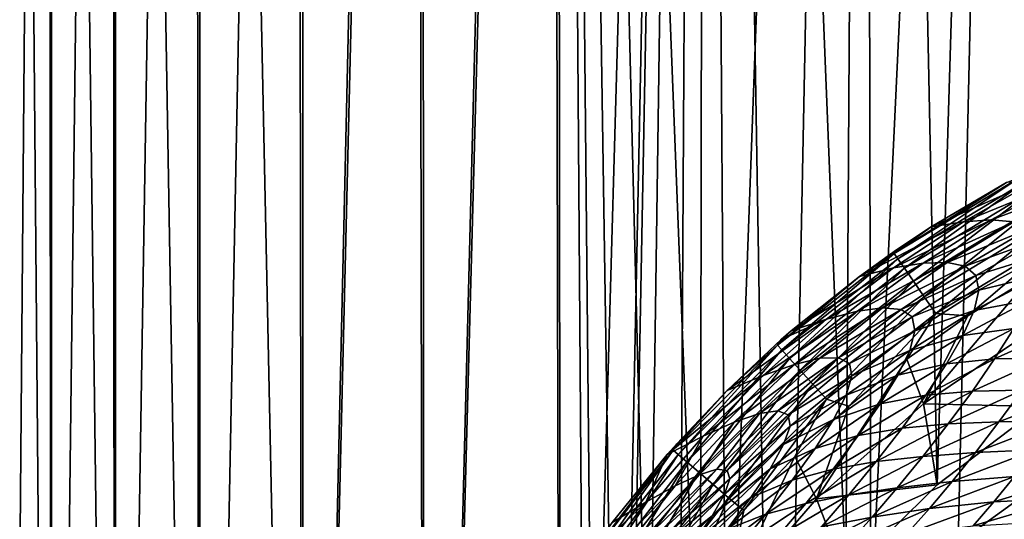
# Model space of a CAD drawing. Header units: metres. Extents: x -106 to 264, y -111 to 81.
# Tile 415 of 549: x 183.39 to 193.8, y 44.39 to 49.67. Entities that reach past the tile are written whole.
import ezdxf

# ---------------------------------------------------------------- set-up
doc = ezdxf.new("R2010")
doc.units = ezdxf.units.M
doc.layers.add('solid_20422013', color=7, linetype='CONTINUOUS')

msp = doc.modelspace()

# ---------------------------------------------------------------- linework, layer by layer
at = {"layer": 'solid_20422013'}
for points in [[(183.24614, 80.599998, -2.878128), (183.693512, 80.599998, -4.802981), (183.259567, 28.6, -2.955278)], [(183.266357, 80.599998, 2.992233), (183.259476, 28.6, 2.95477), (183.719681, 28.6, 4.890322)], [(183.693512, 80.599998, -4.802981), (183.719833, 28.6, -4.890793), (183.259567, 28.6, -2.955278)], [(183.728073, 80.599998, 4.917704), (183.266357, 80.599998, 2.992233), (183.719681, 28.6, 4.890322)], [(183.693512, 80.599998, -4.802981), (184.356003, 80.599998, -6.651483), (183.719833, 28.6, -4.890793)], [(183.728073, 80.599998, 4.917704), (183.719681, 28.6, 4.890322), (184.396591, 28.6, 6.74657)], [(184.356003, 80.599998, -6.651483), (184.396774, 28.6, -6.74699), (183.719833, 28.6, -4.890793)], [(184.403824, 80.599998, 6.762979), (183.728073, 80.599998, 4.917704), (184.396591, 28.6, 6.74657)], [(184.356003, 80.599998, -6.651483), (185.235855, 80.599998, -8.424852), (184.396774, 28.6, -6.74699)], [(184.403824, 80.599998, 6.762979), (184.396591, 28.6, 6.74657), (185.292847, 28.6, 8.523974)], [(185.235855, 80.599998, -8.424852), (185.293045, 28.6, -8.524329), (184.396774, 28.6, -6.74699)], [(185.296204, 80.599998, 8.528988), (184.403824, 80.599998, 6.762979), (185.292847, 28.6, 8.523974)], [(185.235855, 80.599998, -8.424852), (186.306625, 80.599998, -10.073905), (185.293045, 28.6, -8.524329)], [(185.296204, 80.599998, 8.528988), (185.292847, 28.6, 8.523974), (186.382919, 28.6, 10.176676)], [(186.306625, 80.599998, -10.073905), (186.383133, 28.6, -10.176958), (185.293045, 28.6, -8.524329)], [(186.374359, 80.599998, 10.165876), (185.296204, 80.599998, 8.528988), (186.382919, 28.6, 10.176676)], [(186.306625, 80.599998, -10.073905), (187.568237, 80.599998, -11.595023), (186.383133, 28.6, -10.176958)], [(187.637299, 80.599998, 11.668878), (186.374359, 80.599998, 10.165876), (186.382919, 28.6, 10.176676)], [(187.637299, 80.599998, 11.668878), (186.382919, 28.6, 10.176676), (187.667664, 28.6, 11.699088)], [(187.568237, 80.599998, -11.595023), (187.667862, 28.6, -11.699291), (186.383133, 28.6, -10.176958)], [(187.568237, 80.599998, -11.595023), (188.995987, 80.599998, -12.957083), (187.667862, 28.6, -11.699291)], [(189.061157, 80.599998, 13.012347), (187.637299, 80.599998, 11.668878), (187.667664, 28.6, 11.699088)], [(189.061157, 80.599998, 13.012347), (187.667664, 28.6, 11.699088), (189.11499, 28.6, 13.058065)], [(188.995987, 80.599998, -12.957083), (189.115143, 28.6, -13.058193), (187.667862, 28.6, -11.699291)], [(188.995987, 80.599998, -12.957083), (190.593018, 80.599998, -14.15769), (189.115143, 28.6, -13.058193)], [(189.061157, 80.599998, 13.012347), (189.380585, 36.841465, 13.275089), (189.471237, 37.997131, 13.347105)], [(189.061157, 80.599998, 13.012347), (189.11499, 28.6, 13.058065), (189.380585, 36.841465, 13.275089)], [(189.061157, 80.599998, 13.012347), (189.471237, 37.997131, 13.347105), (189.695663, 39.163502, 13.521124)], [(189.061157, 80.599998, 13.012347), (189.695663, 39.163502, 13.521124), (190.064301, 40.36076, 13.794268)], [(189.061157, 80.599998, 13.012347), (190.064301, 40.36076, 13.794268), (190.582352, 41.545742, 14.153016)], [(190.648392, 80.599998, 14.194724), (189.061157, 80.599998, 13.012347), (190.582352, 41.545742, 14.153016)], [(190.593018, 80.599998, -14.15769), (189.700378, 36.801403, -13.524714), (189.115143, 28.6, -13.058193)], [(190.593018, 80.599998, -14.15769), (189.785522, 37.863556, -13.589125), (189.700378, 36.801403, -13.524714)], [(190.593018, 80.599998, -14.15769), (190.00148, 38.93964, -13.748801), (189.785522, 37.863556, -13.589125)], [(190.593018, 80.599998, -14.15769), (190.35791, 40.049076, -14.001075), (190.00148, 38.93964, -13.748801)], [(190.593018, 80.599998, -14.15769), (190.862579, 41.151493, -14.335533), (190.35791, 40.049076, -14.001075)], [(190.648392, 80.599998, 14.194724), (190.582352, 41.545742, 14.153016), (191.273834, 42.698761, 14.589522)], [(190.593018, 80.599998, -14.15769), (192.31282, 80.599998, -15.162481), (190.862579, 41.151493, -14.335533)], [(190.648392, 80.599998, 14.194724), (191.273834, 42.698761, 14.589522), (192.124634, 43.796078, 15.065805)], [(192.355667, 80.599998, 15.184137), (190.648392, 80.599998, 14.194724), (192.124634, 43.796078, 15.065805)], [(192.31282, 80.599998, -15.162481), (191.547913, 42.233349, -14.749988), (190.862579, 41.151493, -14.335533)], [(192.31282, 80.599998, -15.162481), (192.388519, 43.263885, -15.200836), (191.547913, 42.233349, -14.749988)], [(192.355667, 80.599998, 15.184137), (192.124634, 43.796078, 15.065805), (193.091354, 44.752403, 15.532889)], [(192.31282, 80.599998, -15.162481), (194.147705, 80.599998, -15.958956), (192.388519, 43.263885, -15.200836)], [(194.175278, 80.599998, 15.969536), (192.355667, 80.599998, 15.184137), (193.091354, 44.752403, 15.532889)], [(194.147705, 80.599998, -15.958956), (193.311768, 44.138996, -15.629064), (192.388519, 43.263885, -15.200836)], [(194.175278, 80.599998, 15.969536), (193.091354, 44.752403, 15.532889), (194.182388, 45.581818, 15.973581)], [(194.147705, 80.599998, -15.958956), (194.332169, 44.87923, -16.027344), (193.311768, 44.138996, -15.629064)], [(192.634644, 47.200089, 30.809227), (193.822372, 47.950851, 31.015816), (193.973877, 48.011063, 30.809227)], [(192.634644, 47.200089, 30.809227), (193.973877, 48.011063, 30.809227), (192.673645, 47.144207, 30.59314)], [(193.973877, 48.011063, 30.809227), (194.005814, 47.950863, 30.59314), (192.673645, 47.144207, 30.59314)], [(192.634644, 47.200089, 30.809227), (193.02626, 47.48204, 31.016773), (193.822372, 47.950851, 31.015816)], [(192.673645, 47.144207, 30.59314), (194.005814, 47.950863, 30.59314), (192.742844, 47.045094, 30.390276)], [(194.005814, 47.950863, 30.59314), (194.062469, 47.844086, 30.390276), (192.742844, 47.045094, 30.390276)], [(193.02626, 47.48204, 31.016773), (194.135971, 47.972641, 38.790787), (193.822372, 47.950851, 31.015816)], [(193.368073, 47.537762, 38.803215), (194.135971, 47.972641, 38.790787), (193.02626, 47.48204, 31.016773)], [(193.368073, 47.537762, 38.803215), (194.40538, 47.960747, 46.216671), (194.135971, 47.972641, 38.790787)], [(193.368073, 47.537762, 38.803215), (193.662415, 47.556824, 46.243019), (194.40538, 47.960747, 46.216671)], [(193.662415, 47.556824, 46.243019), (194.624359, 47.912998, 53.298031), (194.40538, 47.960747, 46.216671)], [(193.662415, 47.556824, 46.243019), (193.902008, 47.536098, 53.341511), (194.624359, 47.912998, 53.298031)], [(192.742844, 47.045094, 30.390276), (194.062469, 47.844086, 30.390276), (192.838852, 46.907585, 30.219296)], [(194.062469, 47.844086, 30.390276), (194.141083, 47.695938, 30.219296), (192.838852, 46.907585, 30.219296)], [(192.838852, 46.907585, 30.219296), (194.141083, 47.695938, 30.219296), (192.953644, 46.743233, 30.094542)], [(194.141083, 47.695938, 30.219296), (194.235077, 47.518871, 30.094542), (192.953644, 46.743233, 30.094542)], [(192.267059, 46.959087, 31.017963), (193.368073, 47.537762, 38.803215), (193.02626, 47.48204, 31.016773)], [(192.267059, 46.959087, 31.017963), (192.628601, 47.048492, 38.816765), (193.368073, 47.537762, 38.803215)], [(192.628601, 47.048492, 38.816765), (193.662415, 47.556824, 46.243019), (193.368073, 47.537762, 38.803215)], [(192.628601, 47.048492, 38.816765), (192.942047, 47.09972, 46.271835), (193.662415, 47.556824, 46.243019)], [(192.942047, 47.09972, 46.271835), (193.902008, 47.536098, 53.341511), (193.662415, 47.556824, 46.243019)], [(192.942047, 47.09972, 46.271835), (193.197418, 47.107204, 53.389099), (193.902008, 47.536098, 53.341511)], [(192.953644, 46.743233, 30.094542), (194.235077, 47.518871, 30.094542), (193.076553, 46.567219, 30.022247)], [(194.235077, 47.518871, 30.094542), (194.335709, 47.329239, 30.022247), (193.076553, 46.567219, 30.022247)], [(193.197418, 47.107204, 53.389099), (194.079102, 47.471382, 60.116188), (193.902008, 47.536098, 53.341511)], [(192.267059, 46.959087, 31.017963), (193.02626, 47.48204, 31.016773), (192.661057, 47.240391, 31.017326)], [(192.634644, 47.200089, 30.809227), (192.661057, 47.240391, 31.017326), (193.02626, 47.48204, 31.016773)], [(193.197418, 47.107204, 53.389099), (193.386078, 47.065762, 60.184555), (194.079102, 47.471382, 60.116188)], [(193.386078, 47.065762, 60.184555), (194.18605, 47.357433, 66.602814), (194.079102, 47.471382, 60.116188)], [(193.076553, 46.567219, 30.022247), (194.335709, 47.329239, 30.022247), (193.413834, 46.540329, 30)], [(193.386078, 47.065762, 60.184555), (193.499512, 46.969288, 66.688805), (194.18605, 47.357433, 66.602814)], [(194.335709, 47.329239, 30.022247), (194.077789, 46.948978, 30), (193.413834, 46.540329, 30)], [(193.499512, 46.969288, 66.688805), (194.21582, 47.189354, 72.837082), (194.18605, 47.357433, 66.602814)], [(191.402847, 46.232708, 30.809227), (192.267059, 46.959087, 31.017963), (192.634644, 47.200089, 30.809227)], [(191.402847, 46.232708, 30.809227), (192.634644, 47.200089, 30.809227), (191.44841, 46.182034, 30.59314)], [(192.634644, 47.200089, 30.809227), (192.673645, 47.144207, 30.59314), (191.44841, 46.182034, 30.59314)], [(192.634644, 47.200089, 30.809227), (192.267059, 46.959087, 31.017963), (192.661057, 47.240391, 31.017326)], [(193.499512, 46.969288, 66.688805), (193.529968, 46.812172, 72.93222), (194.21582, 47.189354, 72.837082)], [(193.529968, 46.812172, 72.93222), (194.171051, 46.969578, 78.828819), (194.21582, 47.189354, 72.837082)], [(191.44841, 46.182034, 30.59314), (192.673645, 47.144207, 30.59314), (191.529251, 46.092171, 30.390276)], [(192.673645, 47.144207, 30.59314), (192.742844, 47.045094, 30.390276), (191.529251, 46.092171, 30.390276)], [(191.921021, 46.506283, 38.834789), (192.942047, 47.09972, 46.271835), (192.628601, 47.048492, 38.816765)], [(191.921021, 46.506283, 38.834789), (192.247086, 46.590031, 46.30949), (192.942047, 47.09972, 46.271835)], [(192.247086, 46.590031, 46.30949), (193.197418, 47.107204, 53.389099), (192.942047, 47.09972, 46.271835)], [(192.247086, 46.590031, 46.30949), (192.512711, 46.626163, 53.44989), (193.197418, 47.107204, 53.389099)], [(192.512711, 46.626163, 53.44989), (193.386078, 47.065762, 60.184555), (193.197418, 47.107204, 53.389099)], [(191.529251, 46.092171, 30.390276), (192.742844, 47.045094, 30.390276), (191.641418, 45.967491, 30.219296)], [(191.545349, 46.38163, 31.019068), (192.628601, 47.048492, 38.816765), (192.267059, 46.959087, 31.017963)], [(191.921021, 46.506283, 38.834789), (192.628601, 47.048492, 38.816765), (191.545349, 46.38163, 31.019068)], [(192.742844, 47.045094, 30.390276), (192.838852, 46.907585, 30.219296), (191.641418, 45.967491, 30.219296)], [(192.512711, 46.626163, 53.44989), (192.708481, 46.608498, 60.270267), (193.386078, 47.065762, 60.184555)], [(192.708481, 46.608498, 60.270267), (193.499512, 46.969288, 66.688805), (193.386078, 47.065762, 60.184555)], [(192.708481, 46.608498, 60.270267), (192.825134, 46.530094, 66.795616), (193.499512, 46.969288, 66.688805)], [(192.825134, 46.530094, 66.795616), (193.529968, 46.812172, 72.93222), (193.499512, 46.969288, 66.688805)], [(193.480515, 46.597294, 78.924004), (194.062485, 46.706589, 84.566429), (194.171051, 46.969578, 78.828819)], [(193.529968, 46.812172, 72.93222), (193.480515, 46.597294, 78.924004), (194.171051, 46.969578, 78.828819)], [(191.402847, 46.232708, 30.809227), (191.545349, 46.38163, 31.019068), (192.267059, 46.959087, 31.017963)], [(191.641418, 45.967491, 30.219296), (192.838852, 46.907585, 30.219296), (191.775513, 45.818481, 30.094542)], [(192.838852, 46.907585, 30.219296), (192.953644, 46.743233, 30.094542), (191.775513, 45.818481, 30.094542)], [(192.946503, 45.610561, 30), (193.413834, 46.540329, 30), (194.077789, 46.948978, 30)], [(194.204056, 46.462627, 30), (192.946503, 45.610561, 30), (194.077789, 46.948978, 30)], [(192.825134, 46.530094, 66.795616), (192.854263, 46.384632, 73.050629), (193.529968, 46.812172, 72.93222)], [(192.854263, 46.384632, 73.050629), (193.480515, 46.597294, 78.924004), (193.529968, 46.812172, 72.93222)], [(191.775513, 45.818481, 30.094542), (192.953644, 46.743233, 30.094542), (191.919098, 45.65889, 30.022247)], [(192.953644, 46.743233, 30.094542), (193.076553, 46.567219, 30.022247), (191.919098, 45.65889, 30.022247)], [(193.362808, 46.334297, 84.656525), (193.901093, 46.409065, 90.037651), (194.062485, 46.706589, 84.566429)], [(193.480515, 46.597294, 78.924004), (193.362808, 46.334297, 84.656525), (194.062485, 46.706589, 84.566429)], [(191.248535, 45.912502, 38.853977), (192.247086, 46.590031, 46.30949), (191.921021, 46.506283, 38.834789)], [(191.248535, 45.912502, 38.853977), (191.579788, 46.028286, 46.350121), (192.247086, 46.590031, 46.30949)], [(191.579788, 46.028286, 46.350121), (192.512711, 46.626163, 53.44989), (192.247086, 46.590031, 46.30949)], [(191.579788, 46.028286, 46.350121), (191.84938, 46.092842, 53.515652), (192.512711, 46.626163, 53.44989)], [(191.84938, 46.092842, 53.515652), (192.708481, 46.608498, 60.270267), (192.512711, 46.626163, 53.44989)], [(191.84938, 46.092842, 53.515652), (192.047241, 46.099022, 60.362896), (192.708481, 46.608498, 60.270267)], [(191.919098, 45.65889, 30.022247), (193.076553, 46.567219, 30.022247), (192.157486, 45.587963, 30)], [(192.047241, 46.099022, 60.362896), (192.825134, 46.530094, 66.795616), (192.708481, 46.608498, 60.270267)], [(193.076553, 46.567219, 30.022247), (192.770737, 46.084827, 30), (192.157486, 45.587963, 30)], [(193.076553, 46.567219, 30.022247), (193.413834, 46.540329, 30), (192.770737, 46.084827, 30)], [(192.799377, 46.175541, 79.044037), (193.362808, 46.334297, 84.656525), (193.480515, 46.597294, 78.924004)], [(192.854263, 46.384632, 73.050629), (192.799377, 46.175541, 79.044037), (193.480515, 46.597294, 78.924004)], [(190.867462, 45.753525, 31.019735), (191.921021, 46.506283, 38.834789), (191.441147, 46.290886, 31.019205)], [(190.867462, 45.753525, 31.019735), (191.248535, 45.912502, 38.853977), (191.921021, 46.506283, 38.834789)], [(191.441147, 46.290886, 31.019205), (191.921021, 46.506283, 38.834789), (191.545349, 46.38163, 31.019068)], [(192.047241, 46.099022, 60.362896), (192.163437, 46.039078, 66.910759), (192.825134, 46.530094, 66.795616)], [(192.163437, 46.039078, 66.910759), (192.854263, 46.384632, 73.050629), (192.825134, 46.530094, 66.795616)], [(192.946503, 45.610561, 30), (192.770737, 46.084827, 30), (193.413834, 46.540329, 30)], [(194.182388, 45.581818, 15.973581), (192.946503, 45.610561, 30), (194.204056, 46.462627, 30)], [(191.402847, 46.232708, 30.809227), (191.441147, 46.290886, 31.019205), (191.545349, 46.38163, 31.019068)], [(192.163437, 46.039078, 66.910759), (192.189056, 45.906055, 73.177887), (192.854263, 46.384632, 73.050629)], [(192.189056, 45.906055, 73.177887), (192.799377, 46.175541, 79.044037), (192.854263, 46.384632, 73.050629)], [(193.188751, 46.033001, 90.121712), (193.697861, 46.085686, 95.230255), (193.901093, 46.409065, 90.037651)], [(193.362808, 46.334297, 84.656525), (193.188751, 46.033001, 90.121712), (193.901093, 46.409065, 90.037651)], [(193.697861, 46.085686, 95.230255), (194.224808, 46.092289, 100.056076), (194.439606, 46.423542, 95.155266)], [(193.901093, 46.409065, 90.037651), (193.697861, 46.085686, 95.230255), (194.439606, 46.423542, 95.155266)], [(191.402847, 46.232708, 30.809227), (190.867462, 45.753525, 31.019735), (191.441147, 46.290886, 31.019205)], [(192.672897, 45.913586, 84.772606), (193.188751, 46.033001, 90.121712), (193.362808, 46.334297, 84.656525)], [(192.799377, 46.175541, 79.044037), (192.672897, 45.913586, 84.772606), (193.362808, 46.334297, 84.656525)], [(190.298462, 45.120766, 30.809227), (190.867462, 45.753525, 31.019735), (191.402847, 46.232708, 30.809227)], [(190.298462, 45.120766, 30.809227), (191.402847, 46.232708, 30.809227), (190.349976, 45.076149, 30.59314)], [(191.402847, 46.232708, 30.809227), (191.44841, 46.182034, 30.59314), (190.349976, 45.076149, 30.59314)], [(190.349976, 45.076149, 30.59314), (191.44841, 46.182034, 30.59314), (190.441376, 44.997032, 30.390276)], [(191.44841, 46.182034, 30.59314), (191.529251, 46.092171, 30.390276), (190.441376, 44.997032, 30.390276)], [(192.128006, 45.703968, 79.172905), (192.672897, 45.913586, 84.772606), (192.799377, 46.175541, 79.044037)], [(192.189056, 45.906055, 73.177887), (192.128006, 45.703968, 79.172905), (192.799377, 46.175541, 79.044037)], [(190.441376, 44.997032, 30.390276), (191.529251, 46.092171, 30.390276), (190.568176, 44.88726, 30.219296)], [(191.529251, 46.092171, 30.390276), (191.641418, 45.967491, 30.219296), (190.568176, 44.88726, 30.219296)], [(190.943024, 45.41539, 46.409813), (191.84938, 46.092842, 53.515652), (191.579788, 46.028286, 46.350121)], [(190.943024, 45.41539, 46.409813), (191.209778, 45.507313, 53.609306), (191.84938, 46.092842, 53.515652)], [(191.209778, 45.507313, 53.609306), (192.047241, 46.099022, 60.362896), (191.84938, 46.092842, 53.515652)], [(191.209778, 45.507313, 53.609306), (191.404037, 45.536606, 60.491478), (192.047241, 46.099022, 60.362896)], [(191.404037, 45.536606, 60.491478), (192.163437, 46.039078, 66.910759), (192.047241, 46.099022, 60.362896)], [(191.404037, 45.536606, 60.491478), (191.515381, 45.494762, 67.068771), (192.163437, 46.039078, 66.910759)], [(191.515381, 45.494762, 67.068771), (192.189056, 45.906055, 73.177887), (192.163437, 46.039078, 66.910759)], [(191.812943, 44.60598, 30), (192.157486, 45.587963, 30), (192.770737, 46.084827, 30)], [(192.946503, 45.610561, 30), (191.812943, 44.60598, 30), (192.770737, 46.084827, 30)], [(192.487503, 45.609699, 90.232811), (192.970291, 45.703236, 95.311485), (193.188751, 46.033001, 90.121712)], [(192.672897, 45.913586, 84.772606), (192.487503, 45.609699, 90.232811), (193.188751, 46.033001, 90.121712)], [(192.970291, 45.703236, 95.311485), (193.463287, 45.745544, 100.133621), (193.697861, 46.085686, 95.230255)], [(193.188751, 46.033001, 90.121712), (192.970291, 45.703236, 95.311485), (193.697861, 46.085686, 95.230255)], [(193.463287, 45.745544, 100.133621), (193.989822, 45.754601, 104.653946), (194.224808, 46.092289, 100.056076)], [(193.697861, 46.085686, 95.230255), (193.463287, 45.745544, 100.133621), (194.224808, 46.092289, 100.056076)], [(190.568176, 44.88726, 30.219296), (191.641418, 45.967491, 30.219296), (190.719772, 44.756084, 30.094542)], [(190.614502, 45.268921, 38.88287), (191.579788, 46.028286, 46.350121), (191.248535, 45.912502, 38.853977)], [(190.614502, 45.268921, 38.88287), (190.943024, 45.41539, 46.409813), (191.579788, 46.028286, 46.350121)], [(191.641418, 45.967491, 30.219296), (191.775513, 45.818481, 30.094542), (190.719772, 44.756084, 30.094542)], [(190.234421, 45.074963, 31.020134), (191.248535, 45.912502, 38.853977), (190.867462, 45.753525, 31.019735)], [(190.234421, 45.074963, 31.020134), (190.614502, 45.268921, 38.88287), (191.248535, 45.912502, 38.853977)], [(191.515381, 45.494762, 67.068771), (191.5345, 45.374275, 73.353508), (192.189056, 45.906055, 73.177887)], [(191.5345, 45.374275, 73.353508), (192.128006, 45.703968, 79.172905), (192.189056, 45.906055, 73.177887)], [(191.993271, 45.444614, 84.897362), (192.487503, 45.609699, 90.232811), (192.672897, 45.913586, 84.772606)], [(192.128006, 45.703968, 79.172905), (191.993271, 45.444614, 84.897362), (192.672897, 45.913586, 84.772606)], [(190.234421, 45.074963, 31.020134), (190.867462, 45.753525, 31.019735), (190.334869, 45.189457, 31.020073)], [(190.298462, 45.120766, 30.809227), (190.334869, 45.189457, 31.020073), (190.867462, 45.753525, 31.019735)], [(190.719772, 44.756084, 30.094542), (191.775513, 45.818481, 30.094542), (190.882095, 44.615585, 30.022247)], [(191.775513, 45.818481, 30.094542), (191.919098, 45.65889, 30.022247), (190.882095, 44.615585, 30.022247)], [(192.718704, 45.355209, 100.21814), (193.207108, 45.398502, 104.740067), (193.463287, 45.745544, 100.133621)], [(192.970291, 45.703236, 95.311485), (192.718704, 45.355209, 100.21814), (193.463287, 45.745544, 100.133621)], [(193.207108, 45.398502, 104.740067), (193.743469, 45.419415, 108.941238), (193.989822, 45.754601, 104.653946)], [(193.463287, 45.745544, 100.133621), (193.207108, 45.398502, 104.740067), (193.989822, 45.754601, 104.653946)], [(193.989822, 45.754601, 104.653946), (193.743469, 45.419415, 108.941238), (194.570343, 45.739891, 108.863762)], [(193.743469, 45.419415, 108.941238), (194.345901, 45.423775, 112.814301), (194.570343, 45.739891, 108.863762)], [(190.882095, 44.615585, 30.022247), (191.919098, 45.65889, 30.022247), (191.046371, 44.48296, 30)], [(191.919098, 45.65889, 30.022247), (191.583115, 45.055222, 30), (191.046371, 44.48296, 30)], [(191.46579, 45.179863, 79.354622), (191.993271, 45.444614, 84.897362), (192.128006, 45.703968, 79.172905)], [(191.5345, 45.374275, 73.353508), (191.46579, 45.179863, 79.354622), (192.128006, 45.703968, 79.172905)], [(191.919098, 45.65889, 30.022247), (192.157486, 45.587963, 30), (191.583115, 45.055222, 30)], [(192.255829, 45.274826, 95.421112), (192.718704, 45.355209, 100.21814), (192.970291, 45.703236, 95.311485)], [(192.487503, 45.609699, 90.232811), (192.255829, 45.274826, 95.421112), (192.970291, 45.703236, 95.311485)], [(190.758438, 44.91819, 59.710949), (191.404037, 45.536606, 60.491478), (191.209778, 45.507313, 53.609306)], [(190.758438, 44.91819, 59.710949), (190.869995, 44.90649, 66.141014), (191.404037, 45.536606, 60.491478)], [(190.869995, 44.90649, 66.141014), (191.515381, 45.494762, 67.068771), (191.404037, 45.536606, 60.491478)], [(191.812943, 44.60598, 30), (191.583115, 45.055222, 30), (192.157486, 45.587963, 30)], [(191.798004, 45.139961, 90.352661), (192.255829, 45.274826, 95.421112), (192.487503, 45.609699, 90.232811)], [(191.993271, 45.444614, 84.897362), (191.798004, 45.139961, 90.352661), (192.487503, 45.609699, 90.232811)], [(193.091354, 44.752403, 15.532889), (191.812943, 44.60598, 30), (192.946503, 45.610561, 30)], [(194.182388, 45.581818, 15.973581), (193.091354, 44.752403, 15.532889), (192.946503, 45.610561, 30)], [(190.317841, 44.742321, 45.972588), (190.943024, 45.41539, 46.409813), (190.614502, 45.268921, 38.88287)], [(190.317841, 44.742321, 45.972588), (190.571121, 44.86071, 52.989822), (190.943024, 45.41539, 46.409813)], [(190.571121, 44.86071, 52.989822), (191.209778, 45.507313, 53.609306), (190.943024, 45.41539, 46.409813)], [(190.571121, 44.86071, 52.989822), (190.758438, 44.91819, 59.710949), (191.209778, 45.507313, 53.609306)], [(190.869995, 44.90649, 66.141014), (190.8965, 44.81776, 72.284996), (191.515381, 45.494762, 67.068771)], [(190.8965, 44.81776, 72.284996), (191.5345, 45.374275, 73.353508), (191.515381, 45.494762, 67.068771)], [(191.32254, 44.924286, 85.078865), (191.798004, 45.139961, 90.352661), (191.993271, 45.444614, 84.897362)], [(191.46579, 45.179863, 79.354622), (191.32254, 44.924286, 85.078865), (191.993271, 45.444614, 84.897362)], [(192.93898, 45.054504, 109.042236), (193.494537, 45.095684, 112.910301), (193.743469, 45.419415, 108.941238)], [(193.207108, 45.398502, 104.740067), (192.93898, 45.054504, 109.042236), (193.743469, 45.419415, 108.941238)], [(193.494537, 45.095684, 112.910301), (194.125137, 45.124355, 116.438263), (194.345901, 45.423775, 112.814301)], [(193.743469, 45.419415, 108.941238), (193.494537, 45.095684, 112.910301), (194.345901, 45.423775, 112.814301)], [(190.839249, 44.654083, 78.150925), (191.46579, 45.179863, 79.354622), (191.5345, 45.374275, 73.353508)], [(190.8965, 44.81776, 72.284996), (190.839249, 44.654083, 78.150925), (191.5345, 45.374275, 73.353508)], [(191.989777, 44.920246, 100.332794), (192.444366, 44.999779, 104.83461), (192.718704, 45.355209, 100.21814)], [(192.255829, 45.274826, 95.421112), (191.989777, 44.920246, 100.332794), (192.718704, 45.355209, 100.21814)], [(192.444366, 44.999779, 104.83461), (192.93898, 45.054504, 109.042236), (193.207108, 45.398502, 104.740067)], [(192.718704, 45.355209, 100.21814), (192.444366, 44.999779, 104.83461), (193.207108, 45.398502, 104.740067)], [(190.008682, 44.57103, 38.652149), (190.614502, 45.268921, 38.88287), (190.234421, 45.074963, 31.020134)], [(190.008682, 44.57103, 38.652149), (190.317841, 44.742321, 45.972588), (190.614502, 45.268921, 38.88287)], [(191.555389, 44.801979, 95.540131), (191.989777, 44.920246, 100.332794), (192.255829, 45.274826, 95.421112)], [(191.798004, 45.139961, 90.352661), (191.555389, 44.801979, 95.540131), (192.255829, 45.274826, 95.421112)], [(189.33931, 43.884235, 30.809227), (190.234421, 45.074963, 31.020134), (190.298462, 45.120766, 30.809227)], [(189.33931, 43.884235, 30.809227), (190.298462, 45.120766, 30.809227), (189.395828, 43.846153, 30.59314)], [(190.298462, 45.120766, 30.809227), (190.349976, 45.076149, 30.59314), (189.395828, 43.846153, 30.59314)], [(190.298462, 45.120766, 30.809227), (190.234421, 45.074963, 31.020134), (190.334869, 45.189457, 31.020073)], [(190.709915, 44.427357, 83.749825), (191.32254, 44.924286, 85.078865), (191.46579, 45.179863, 79.354622)], [(190.839249, 44.654083, 78.150925), (190.709915, 44.427357, 83.749825), (191.46579, 45.179863, 79.354622)], [(191.118225, 44.620445, 90.532928), (191.555389, 44.801979, 95.540131), (191.798004, 45.139961, 90.352661)], [(191.32254, 44.924286, 85.078865), (191.118225, 44.620445, 90.532928), (191.798004, 45.139961, 90.352661)], [(192.668503, 44.723495, 113.032768), (193.250168, 44.790844, 116.55899), (193.494537, 45.095684, 112.910301)], [(192.93898, 45.054504, 109.042236), (192.668503, 44.723495, 113.032768), (193.494537, 45.095684, 112.910301)], [(193.250168, 44.790844, 116.55899), (193.90773, 44.841793, 119.762596), (194.125137, 45.124355, 116.438263)], [(193.494537, 45.095684, 112.910301), (193.250168, 44.790844, 116.55899), (194.125137, 45.124355, 116.438263)], [(189.33931, 43.884235, 30.809227), (189.653534, 44.354244, 31.020294), (190.234421, 45.074963, 31.020134)], [(189.395828, 43.846153, 30.59314), (190.349976, 45.076149, 30.59314), (189.496094, 43.778637, 30.390276)], [(190.349976, 45.076149, 30.59314), (190.441376, 44.997032, 30.390276), (189.496094, 43.778637, 30.390276)], [(189.496094, 43.778637, 30.390276), (190.441376, 44.997032, 30.390276), (189.635208, 43.684967, 30.219296)], [(190.441376, 44.997032, 30.390276), (190.568176, 44.88726, 30.219296), (189.635208, 43.684967, 30.219296)], [(190.008682, 44.57103, 38.652149), (190.234421, 45.074963, 31.020134), (189.653534, 44.354244, 31.020294)], [(190.829361, 43.467747, 30), (191.046371, 44.48296, 30), (191.583115, 45.055222, 30)], [(191.812943, 44.60598, 30), (190.829361, 43.467747, 30), (191.583115, 45.055222, 30)], [(191.700073, 44.557777, 104.961426), (192.157532, 44.647869, 109.153885), (192.444366, 44.999779, 104.83461)], [(191.989777, 44.920246, 100.332794), (191.700073, 44.557777, 104.961426), (192.444366, 44.999779, 104.83461)], [(192.157532, 44.647869, 109.153885), (192.668503, 44.723495, 113.032768), (192.93898, 45.054504, 109.042236)], [(192.444366, 44.999779, 104.83461), (192.157532, 44.647869, 109.153885), (192.93898, 45.054504, 109.042236)], [(189.635208, 43.684967, 30.219296), (190.568176, 44.88726, 30.219296), (189.801529, 43.573044, 30.094542)], [(190.568176, 44.88726, 30.219296), (190.719772, 44.756084, 30.094542), (189.801529, 43.573044, 30.094542)], [(189.982788, 44.169754, 53.128002), (190.758438, 44.91819, 59.710949), (190.571121, 44.86071, 52.989822)], [(189.982788, 44.169754, 53.128002), (190.154648, 44.246429, 59.897186), (190.758438, 44.91819, 59.710949)], [(190.154648, 44.246429, 59.897186), (190.869995, 44.90649, 66.141014), (190.758438, 44.91819, 59.710949)], [(190.154648, 44.246429, 59.897186), (190.252319, 44.250778, 66.368759), (190.869995, 44.90649, 66.141014)], [(190.252319, 44.250778, 66.368759), (190.8965, 44.81776, 72.284996), (190.869995, 44.90649, 66.141014)], [(190.520691, 44.149879, 89.092842), (191.118225, 44.620445, 90.532928), (191.32254, 44.924286, 85.078865)], [(190.709915, 44.427357, 83.749825), (190.520691, 44.149879, 89.092842), (191.32254, 44.924286, 85.078865)], [(191.277618, 44.442924, 100.458107), (191.700073, 44.557777, 104.961426), (191.989777, 44.920246, 100.332794)], [(191.555389, 44.801979, 95.540131), (191.277618, 44.442924, 100.458107), (191.989777, 44.920246, 100.332794)], [(189.746811, 44.02956, 46.062691), (190.571121, 44.86071, 52.989822), (190.317841, 44.742321, 45.972588)], [(189.746811, 44.02956, 46.062691), (189.982788, 44.169754, 53.128002), (190.571121, 44.86071, 52.989822)], [(190.252319, 44.250778, 66.368759), (190.266403, 44.174595, 72.541199), (190.8965, 44.81776, 72.284996)], [(190.266403, 44.174595, 72.541199), (190.839249, 44.654083, 78.150925), (190.8965, 44.81776, 72.284996)], [(190.866272, 44.281239, 95.723351), (191.277618, 44.442924, 100.458107), (191.555389, 44.801979, 95.540131)], [(191.118225, 44.620445, 90.532928), (190.866272, 44.281239, 95.723351), (191.555389, 44.801979, 95.540131)], [(192.403107, 44.413536, 116.709862), (193.009109, 44.504925, 119.912285), (193.250168, 44.790844, 116.55899)], [(192.668503, 44.723495, 113.032768), (192.403107, 44.413536, 116.709862), (193.250168, 44.790844, 116.55899)], [(193.009109, 44.504925, 119.912285), (193.691071, 44.574024, 122.824142), (193.90773, 44.841793, 119.762596)], [(193.250168, 44.790844, 116.55899), (193.009109, 44.504925, 119.912285), (193.90773, 44.841793, 119.762596)], [(194.332169, 44.87923, -16.027344), (193.901901, 43.814484, -15.19421), (193.311768, 44.138996, -15.629064)], [(193.691071, 44.574024, 122.824142), (194.457108, 44.611332, 125.490204), (194.647461, 44.866596, 122.677505)], [(193.90773, 44.841793, 119.762596), (193.691071, 44.574024, 122.824142), (194.647461, 44.866596, 122.677505)], [(189.457077, 43.834549, 38.696243), (190.317841, 44.742321, 45.972588), (190.008682, 44.57103, 38.652149)], [(189.457077, 43.834549, 38.696243), (189.746811, 44.02956, 46.062691), (190.317841, 44.742321, 45.972588)], [(189.801529, 43.573044, 30.094542), (190.719772, 44.756084, 30.094542), (189.979614, 43.453156, 30.022247)], [(190.719772, 44.756084, 30.094542), (190.882095, 44.615585, 30.022247), (189.979614, 43.453156, 30.022247)], [(193.091354, 44.752403, 15.532889), (192.124634, 43.796078, 15.065805), (191.812943, 44.60598, 30)], [(191.868439, 44.310398, 113.168953), (192.403107, 44.413536, 116.709862), (192.668503, 44.723495, 113.032768)], [(192.157532, 44.647869, 109.153885), (191.868439, 44.310398, 113.168953), (192.668503, 44.723495, 113.032768)], [(189.979614, 43.453156, 30.022247), (190.882095, 44.615585, 30.022247), (190.543701, 43.869949, 30)], [(190.198608, 44.02066, 78.422501), (190.709915, 44.427357, 83.749825), (190.839249, 44.654083, 78.150925)], [(190.266403, 44.174595, 72.541199), (190.198608, 44.02066, 78.422501), (190.839249, 44.654083, 78.150925)], [(190.283691, 43.833961, 94.191116), (190.866272, 44.281239, 95.723351), (191.118225, 44.620445, 90.532928)], [(190.520691, 44.149879, 89.092842), (190.283691, 43.833961, 94.191116), (191.118225, 44.620445, 90.532928)], [(190.882095, 44.615585, 30.022247), (191.046371, 44.48296, 30), (190.543701, 43.869949, 30)], [(192.124634, 43.796078, 15.065805), (190.829361, 43.467747, 30), (191.812943, 44.60598, 30)], [(191.3974, 44.199265, 109.300392), (191.868439, 44.310398, 113.168953), (192.157532, 44.647869, 109.153885)], [(191.700073, 44.557777, 104.961426), (191.3974, 44.199265, 109.300392), (192.157532, 44.647869, 109.153885)], [(192.767548, 44.235668, 123.003487), (193.472519, 44.318981, 125.65979), (193.691071, 44.574024, 122.824142)], [(193.009109, 44.504925, 119.912285), (192.767548, 44.235668, 123.003487), (193.691071, 44.574024, 122.824142)], [(193.472519, 44.318981, 125.65979), (194.265121, 44.365101, 128.118042), (194.457108, 44.611332, 125.490204)], [(193.691071, 44.574024, 122.824142), (193.472519, 44.318981, 125.65979), (194.457108, 44.611332, 125.490204)], [(189.364304, 43.952583, 31.020103), (190.008682, 44.57103, 38.652149), (189.653534, 44.354244, 31.020294)], [(189.457077, 43.834549, 38.696243), (190.008682, 44.57103, 38.652149), (189.364304, 43.952583, 31.020103)], [(190.829361, 43.467747, 30), (190.543701, 43.869949, 30), (191.046371, 44.48296, 30)], [(190.975555, 44.075451, 105.100754), (191.3974, 44.199265, 109.300392), (191.700073, 44.557777, 104.961426)], [(191.277618, 44.442924, 100.458107), (190.975555, 44.075451, 105.100754), (191.700073, 44.557777, 104.961426)], [(192.140366, 44.124458, 120.096138), (192.767548, 44.235668, 123.003487), (193.009109, 44.504925, 119.912285)], [(192.403107, 44.413536, 116.709862), (192.140366, 44.124458, 120.096138), (193.009109, 44.504925, 119.912285)], [(190.060547, 43.801464, 84.02903), (190.520691, 44.149879, 89.092842), (190.709915, 44.427357, 83.749825)], [(190.198608, 44.02066, 78.422501), (190.060547, 43.801464, 84.02903), (190.709915, 44.427357, 83.749825)], [(190.578918, 43.9198, 100.651337), (190.975555, 44.075451, 105.100754), (191.277618, 44.442924, 100.458107)], [(190.866272, 44.281239, 95.723351), (190.578918, 43.9198, 100.651337), (191.277618, 44.442924, 100.458107)], [(191.584457, 43.995956, 116.878304), (192.140366, 44.124458, 120.096138), (192.403107, 44.413536, 116.709862)], [(191.868439, 44.310398, 113.168953), (191.584457, 43.995956, 116.878304), (192.403107, 44.413536, 116.709862)]]:
    msp.add_3dface(points, dxfattribs=at)

doc.saveas('drawing.dxf')
